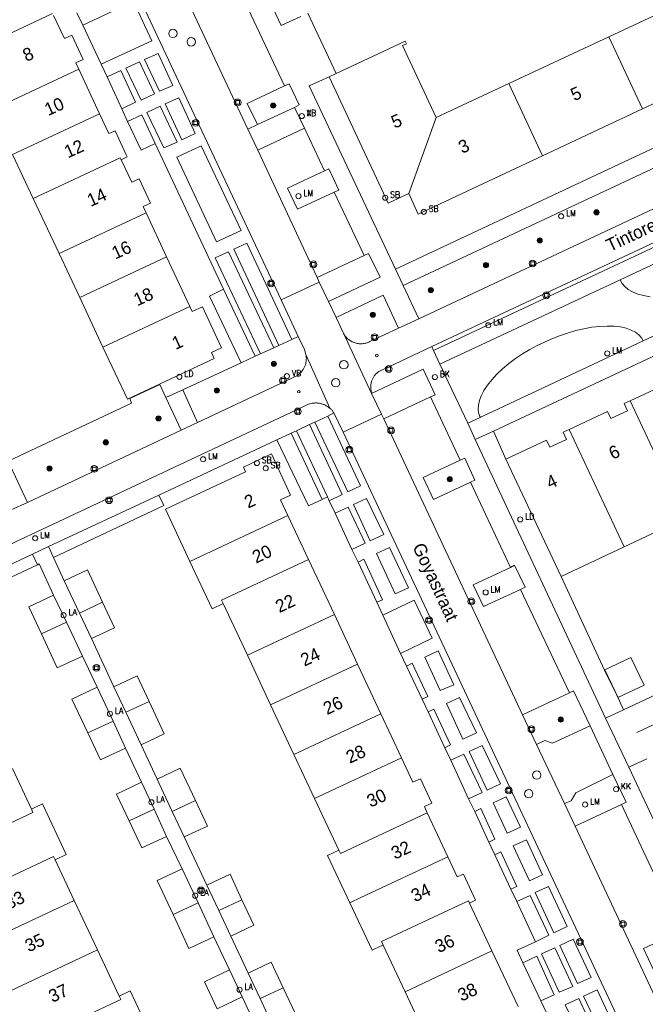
# Model space of a CAD drawing. Header units: metres. Extents: x 138165 to 154469, y 480134 to 494189.
# Tile 560 of 656: x 146647 to 146709, y 486836 to 486932. Entities that reach past the tile are written whole.
import ezdxf

# ---------------------------------------------------------------- set-up
doc = ezdxf.new("R2010")
doc.units = ezdxf.units.M
doc.header["$LTSCALE"] = 0.001
doc.header["$MEASUREMENT"] = 0
for name, color, linetype, lineweight in [('Level 5', 7, 'Continuous', 0), ('TOP-L-topo objecten punt', 7, 'Continuous', 0), ('TOP-L-topo objecten vlak', 7, 'Continuous', 0), ('TOP-L-verharding molgoot', 7, 'Continuous', 0), ('TOP-T-topo huisnummering naamgeving', 7, 'Continuous', 0)]:
    doc.layers.add(name, color=color, linetype=linetype, lineweight=lineweight)
doc.styles.add('Style-INTL_ISO', font='INTL_ISO.shx')
doc.styles.add('Style-STANDARD', font='STANDARD.shx')

# ---------------------------------------------------------------- blocks, each defined once
blk = doc.blocks.new('24')
at = {"layer": 'TOP-L-topo objecten punt', "color": 7, "linetype": 'Continuous', "lineweight": 0}
for radius in [0.025, 0.0182, 0.0115, 0.005]:
    blk.add_circle((0, 0), radius, dxfattribs=at)
blk = doc.blocks.new('40')
at = {"layer": 'TOP-L-topo objecten punt', "color": 7, "linetype": 'Continuous', "lineweight": 0}
blk.add_circle((0, 0), 0.025, dxfattribs=at)
at = {"layer": 'TOP-L-topo objecten punt', "color": 7, "linetype": 'Continuous', "lineweight": 0, "style": 'Style-STANDARD'}
blk.add_text('LA', height=0.06, dxfattribs=at).set_placement((0.0483, 0))
blk = doc.blocks.new('39')
at = {"layer": 'TOP-L-topo objecten punt', "color": 7, "linetype": 'Continuous', "lineweight": 0}
for p, q in [((0.0175, 0.0175), (-0.0175, 0.0175)), ((-0.0175, 0.0175), (-0.0175, -0.0175)), ((0.0175, 0.0175), (0.0175, -0.0175)), ((0.0175, -0.0175), (-0.0175, -0.0175))]:
    blk.add_line(p, q, dxfattribs=at)
blk.add_circle((0, 0), 0.0332, dxfattribs=at)
blk = doc.blocks.new('*U13')
at = {"layer": 'Level 5', "color": 7, "linetype": 'Continuous', "lineweight": 0}
blk.add_circle((0, 0), 0.0415, dxfattribs=at)
blk = doc.blocks.new('150')
at = {"layer": 'Level 5', "color": 7, "linetype": 'Continuous', "lineweight": 0}
blk.add_blockref('*U13', (0, 0), dxfattribs=at)
blk = doc.blocks.new('121')
at = {"layer": 'TOP-L-topo objecten punt', "color": 7, "linetype": 'Continuous', "lineweight": 0}
blk.add_circle((0, 0), 0.025, dxfattribs=at)
at = {"layer": 'TOP-L-topo objecten punt', "color": 7, "linetype": 'Continuous', "lineweight": 0, "style": 'Style-STANDARD'}
blk.add_text('LD', height=0.06, dxfattribs=at).set_placement((0.0483, 0))
blk = doc.blocks.new('72')
at = {"layer": 'TOP-L-topo objecten punt', "color": 7, "linetype": 'Continuous', "lineweight": 0}
blk.add_circle((0, 0), 0.025, dxfattribs=at)
at = {"layer": 'TOP-L-topo objecten punt', "color": 7, "linetype": 'Continuous', "lineweight": 0, "style": 'Style-STANDARD'}
blk.add_text('BK', height=0.06, dxfattribs=at).set_placement((0.0483, 0))
blk = doc.blocks.new('10')
at = {"layer": 'TOP-L-topo objecten punt', "linetype": 'Continuous', "lineweight": 0}
blk.add_circle((0, 0), 0.0125, dxfattribs=at)
blk = doc.blocks.new('16')
at = {"layer": 'TOP-L-topo objecten punt', "color": 7, "linetype": 'Continuous', "lineweight": 0}
blk.add_circle((0, 0), 0.025, dxfattribs=at)
at = {"layer": 'TOP-L-topo objecten punt', "color": 7, "linetype": 'Continuous', "lineweight": 0, "style": 'Style-STANDARD'}
blk.add_text('LM', height=0.06, dxfattribs=at).set_placement((0.0483, 0))
blk = doc.blocks.new('119')
at = {"layer": 'TOP-L-topo objecten punt', "color": 7, "linetype": 'Continuous', "lineweight": 0}
blk.add_circle((0, 0), 0.025, dxfattribs=at)
at = {"layer": 'TOP-L-topo objecten punt', "color": 7, "linetype": 'Continuous', "lineweight": 0, "style": 'Style-STANDARD'}
blk.add_text('KK', height=0.06, dxfattribs=at).set_placement((0.0483, 0))
blk = doc.blocks.new('14')
at = {"layer": 'TOP-L-topo objecten punt', "color": 7, "linetype": 'Continuous', "lineweight": 0}
blk.add_circle((0, 0), 0.025, dxfattribs=at)
at = {"layer": 'TOP-L-topo objecten punt', "color": 7, "linetype": 'Continuous', "lineweight": 0, "style": 'Style-STANDARD'}
blk.add_text('VB', height=0.06, dxfattribs=at).set_placement((0.0483, 0))
blk = doc.blocks.new('175')
at = {"layer": 'TOP-L-topo objecten punt', "color": 7, "linetype": 'Continuous', "lineweight": 0}
blk.add_circle((0, 0), 0.025, dxfattribs=at)
at = {"layer": 'TOP-L-topo objecten punt', "color": 7, "linetype": 'Continuous', "lineweight": 0, "style": 'Style-STANDARD'}
blk.add_text('SB', height=0.06, dxfattribs=at).set_placement((0.0483, 0))
blk = doc.blocks.new('11')
at = {"layer": 'TOP-L-topo objecten punt', "color": 7, "linetype": 'Continuous', "lineweight": 0}
blk.add_circle((0, 0), 0.025, dxfattribs=at)
at = {"layer": 'TOP-L-topo objecten punt', "color": 7, "linetype": 'Continuous', "lineweight": 0, "style": 'Style-STANDARD'}
blk.add_text('AB', height=0.06, dxfattribs=at).set_placement((0.0483, 0))

msp = doc.modelspace()

# ---------------------------------------------------------------- linework, layer by layer
at = {"layer": 'TOP-L-topo objecten vlak', "flags": 128}
for points in [[(146674.834, 486932.339), (146672.929, 486931.447), (146659.936, 486959.078)], [(146672.928, 486904.634), (146648.625, 486956.431)], [(146655.039, 486952.548), (146669.66, 486921.33)], [(146668.377, 486935.938), (146673.241, 486925.558)], [(146714.722, 486934.948), (146704.943, 486930.365)], [(146653.54, 486931.475), (146658.486, 486933.786), (146660.292, 486929.954), (146655.321, 486927.686)], [(146650.593, 486932.628), (146642.1, 486928.648), (146644.648, 486923.21)], [(146652.962, 486932.685), (146653.54, 486931.475)], [(146678.294, 486926.75), (146675.527, 486932.654)], [(146653.142, 486927.191), (146652.856, 486927.799), (146653.581, 486928.139), (146652.466, 486930.517), (146651.742, 486930.178), (146650.689, 486932.423)], [(146735.744, 486931.877), (146684.096, 486907.644)], [(146655.321, 486927.686), (146653.54, 486931.475)], [(146688.078, 486922.461), (146684.783, 486929.492), (146685.172, 486929.674), (146685.057, 486929.919), (146678.294, 486926.75)], [(146684.845, 486906.042), (146736.519, 486930.248)], [(146704.943, 486930.365), (146695.163, 486925.782)], [(146708.253, 486923.302), (146704.943, 486930.365)], [(146659.574, 486928.132), (146660.893, 486928.726), (146662.342, 486925.607), (146661.029, 486925.034), (146659.574, 486928.132)], [(146655.321, 486927.686), (146655.915, 486926.439)], [(146659.233, 486924.172), (146657.761, 486927.294), (146659.097, 486927.89), (146660.544, 486924.769), (146659.233, 486924.172)], [(146708.253, 486923.302), (146718.032, 486927.885)], [(146644.648, 486923.21), (146653.142, 486927.191)], [(146655.181, 486922.84), (146653.142, 486927.191)], [(146655.915, 486926.439), (146657.256, 486927.058), (146658.701, 486923.951), (146657.347, 486923.32)], [(146677.605, 486926.427), (146678.294, 486926.75)], [(146738.071, 486927.031), (146686.389, 486902.793)], [(146657.347, 486923.32), (146655.915, 486926.439)], [(146673.241, 486925.558), (146673.697, 486925.755), (146674.675, 486923.698), (146674.228, 486923.454)], [(146684.096, 486907.644), (146675.678, 486925.55), (146677.605, 486926.427)], [(146677.605, 486926.427), (146683.385, 486914.094), (146685.391, 486915.034)], [(146695.163, 486925.782), (146688.078, 486922.461)], [(146695.163, 486925.782), (146698.473, 486918.719)], [(146670.605, 486921.79), (146669.617, 486923.837), (146673.241, 486925.558)], [(146663.232, 486920.292), (146661.606, 486923.808), (146662.923, 486924.402), (146664.535, 486920.888), (146663.232, 486920.292)], [(146657.347, 486923.32), (146657.915, 486922.079)], [(146661.456, 486919.486), (146659.81, 486922.942), (146661.099, 486923.56), (146662.753, 486920.067), (146661.456, 486919.486)], [(146674.228, 486923.454), (146670.605, 486921.79)], [(146674.228, 486923.454), (146675.212, 486921.418)], [(146687.637, 486900.072), (146736.793, 486923.093)], [(146698.473, 486918.719), (146708.253, 486923.302)], [(146655.181, 486922.84), (146646.687, 486918.859)], [(146657.292, 486918.334), (146657.889, 486918.615), (146657.794, 486918.819), (146656.692, 486921.168), (146656.095, 486920.888), (146655.181, 486922.84)], [(146657.915, 486922.079), (146659.301, 486922.717), (146660.613, 486919.915)], [(146660.613, 486919.915), (146659.237, 486919.258), (146657.915, 486922.079)], [(146685.391, 486915.034), (146688.078, 486922.461)], [(146687.809, 486899.709), (146736.963, 486922.73)], [(146670.605, 486921.79), (146669.66, 486921.33)], [(146669.66, 486921.33), (146670.636, 486919.28)], [(146670.636, 486919.28), (146675.212, 486921.418)], [(146675.212, 486921.418), (146677.162, 486917.257)], [(146660.613, 486919.915), (146667.308, 486905.673)], [(146666.613, 486910.315), (146662.742, 486918.575), (146665.106, 486919.692), (146669.009, 486911.421), (146666.613, 486910.315)], [(146670.636, 486919.28), (146676.455, 486906.814)], [(146646.687, 486918.859), (146648.703, 486914.558)], [(146648.703, 486914.558), (146657.196, 486918.539), (146657.292, 486918.334)], [(146659.721, 486913.151), (146659.436, 486913.76), (146660.16, 486914.099), (146659.045, 486916.478), (146658.321, 486916.138), (146657.292, 486918.334)], [(146685.391, 486915.034), (146686.331, 486913.028), (146698.473, 486918.719)], [(146678.122, 486915.165), (146674.519, 486913.493), (146673.546, 486915.562), (146677.162, 486917.257)], [(146677.162, 486917.257), (146677.596, 486917.45), (146678.557, 486915.366), (146678.122, 486915.165)], [(146678.122, 486915.165), (146681.043, 486908.969)], [(146648.703, 486914.558), (146651.228, 486909.171)], [(146693.677, 486891.823), (146733.526, 486910.486), (146741.815, 486914.392)], [(146721.987, 486914.059), (146706.044, 486906.595)], [(146651.228, 486909.171), (146659.721, 486913.151)], [(146661.737, 486908.85), (146659.721, 486913.151)], [(146672.703, 486900.195), (146668.302, 486909.608), (146669.573, 486910.184), (146673.977, 486900.782)], [(146651.228, 486909.171), (146653.244, 486904.869)], [(146653.244, 486904.869), (146661.737, 486908.85)], [(146664.007, 486904.005), (146661.737, 486908.85)], [(146670.893, 486899.36), (146666.475, 486908.742), (146667.795, 486909.35), (146672.204, 486899.965)], [(146676.455, 486906.814), (146681.043, 486908.969)], [(146681.043, 486908.969), (146681.474, 486909.179), (146682.589, 486906.859), (146677.552, 486904.471)], [(146725.174, 486908.528), (146714.606, 486903.576), (146714.218, 486904.404), (146713.471, 486904.02), (146713.846, 486903.219), (146708.311, 486900.626)], [(146684.845, 486906.042), (146684.096, 486907.644)], [(146676.656, 486906.385), (146676.455, 486906.814)], [(146688.447, 486898.358), (146706.044, 486906.595)], [(146706.044, 486906.595), (146706.24, 486906.258), (146706.508, 486905.944), (146706.853, 486905.66), (146707.274, 486905.413), (146707.772, 486905.21), (146708.341, 486905.056), (146708.976, 486904.955)], [(146669.003, 486898.488), (146665.915, 486905.01), (146667.308, 486905.673)], [(146667.308, 486905.673), (146670.383, 486899.125)], [(146672.928, 486904.634), (146676.656, 486906.385)], [(146677.552, 486904.471), (146676.656, 486906.385)], [(146686.389, 486902.793), (146684.845, 486906.042)], [(146653.244, 486904.869), (146655.514, 486900.025)], [(146674.601, 486901.07), (146672.928, 486904.634)], [(146678.288, 486902.932), (146682.881, 486905.1), (146684.388, 486901.877)], [(146664.007, 486904.005), (146655.514, 486900.025)], [(146655.514, 486900.025), (146657.901, 486894.931), (146666.394, 486898.912), (146666.124, 486899.489), (146667.111, 486899.951), (146665.227, 486903.97), (146664.24, 486903.507), (146664.007, 486904.005)], [(146677.552, 486904.471), (146678.288, 486902.932)], [(146679.007, 486901.394), (146678.943, 486901.532), (146678.288, 486902.932)], [(146684.388, 486901.877), (146686.389, 486902.793)], [(146684.388, 486901.877), (146681.59, 486900.565), (146681.503, 486900.523), (146681.412, 486900.484), (146681.319, 486900.45), (146681.224, 486900.422), (146681.128, 486900.398), (146681.031, 486900.379), (146680.933, 486900.365), (146680.834, 486900.356), (146680.735, 486900.352), (146680.636, 486900.353), (146680.537, 486900.36), (146680.439, 486900.371), (146680.341, 486900.388), (146680.245, 486900.41), (146680.149, 486900.436), (146680.056, 486900.468), (146679.963, 486900.504), (146679.873, 486900.545), (146679.785, 486900.591), (146679.7, 486900.641), (146679.617, 486900.695), (146679.538, 486900.754), (146679.461, 486900.817), (146679.388, 486900.883), (146679.318, 486900.953), (146679.252, 486901.027), (146679.19, 486901.104), (146679.132, 486901.184), (146679.078, 486901.268), (146679.028, 486901.353), (146679.007, 486901.394)], [(146708.311, 486900.626), (146708.129, 486900.934), (146707.873, 486901.22), (146707.542, 486901.474), (146707.135, 486901.692), (146706.651, 486901.867), (146706.094, 486901.993), (146705.813, 486902.027), (146705.471, 486902.068), (146704.79, 486902.088), (146704.061, 486902.053), (146703.296, 486901.963), (146702.509, 486901.822), (146701.711, 486901.633), (146700.917, 486901.403), (146700.136, 486901.136), (146699.38, 486900.84), (146698.656, 486900.521), (146697.946, 486900.173), (146697.232, 486899.786), (146696.525, 486899.362), (146695.837, 486898.903), (146695.178, 486898.415), (146694.563, 486897.904), (146694.001, 486897.377), (146693.504, 486896.843), (146693.08, 486896.309), (146692.736, 486895.785), (146692.474, 486895.278), (146692.295, 486894.795), (146692.199, 486894.343), (146692.18, 486893.926), (146692.226, 486893.596), (146692.233, 486893.547), (146692.37, 486893.156)], [(146672.703, 486900.195), (146673.977, 486900.782)], [(146673.977, 486900.782), (146674.601, 486901.07)], [(146674.601, 486901.07), (146675.205, 486899.78), (146675.35, 486899.308)], [(146679.007, 486901.394), (146681.764, 486895.505)], [(146670.893, 486899.36), (146672.204, 486899.965)], [(146672.204, 486899.965), (146672.703, 486900.195)], [(146681.764, 486895.505), (146681.696, 486895.997), (146681.69, 486896.068), (146681.687, 486896.139), (146681.687, 486896.209), (146681.695, 486896.351), (146681.715, 486896.491), (146681.729, 486896.561), (146681.746, 486896.629), (146681.766, 486896.697), (146681.788, 486896.765), (146681.813, 486896.831), (146681.846, 486896.907), (146681.877, 486896.971), (146681.911, 486897.033), (146681.947, 486897.094), (146681.985, 486897.153), (146682.026, 486897.211), (146682.069, 486897.268), (146682.114, 486897.322), (146682.162, 486897.375), (146682.263, 486897.474), (146682.317, 486897.52), (146682.372, 486897.564), (146682.429, 486897.606), (146682.488, 486897.645), (146682.549, 486897.682), (146682.61, 486897.717), (146682.674, 486897.749), (146682.749, 486897.783), (146687.637, 486900.072)], [(146687.809, 486899.709), (146687.637, 486900.072)], [(146708.311, 486900.626), (146693.619, 486893.741), (146692.419, 486893.179), (146692.37, 486893.156)], [(146675.35, 486899.308), (146675.372, 486899.17), (146675.38, 486899.094), (146675.385, 486899.018), (146675.387, 486898.942), (146675.386, 486898.865), (146675.377, 486898.726), (146675.368, 486898.65), (146675.356, 486898.575), (146675.344, 486898.513), (146675.327, 486898.438), (146675.289, 486898.304), (146675.264, 486898.232), (146675.236, 486898.161), (146675.206, 486898.091), (146675.173, 486898.022), (146675.144, 486897.965), (146675.107, 486897.899), (146675.067, 486897.834), (146675.024, 486897.771), (146674.987, 486897.719), (146674.94, 486897.659), (146674.9, 486897.61), (146674.849, 486897.553), (146674.796, 486897.498), (146674.741, 486897.445), (146674.684, 486897.394), (146674.626, 486897.346), (146674.565, 486897.299), (146674.51, 486897.26), (146664.767, 486892.659)], [(146670.383, 486899.125), (146669.003, 486898.488)], [(146670.383, 486899.125), (146670.893, 486899.36)], [(146675.35, 486899.308), (146677.688, 486894.048)], [(146688.447, 486898.358), (146687.809, 486899.709)], [(146663.306, 486895.861), (146669.003, 486898.488)], [(146681.764, 486895.505), (146686.789, 486897.863), (146687.97, 486895.358), (146687.523, 486895.159)], [(146691.169, 486892.593), (146689.259, 486896.638), (146688.447, 486898.358)], [(146713.017, 486897.582), (146712.424, 486897.304), (146712.751, 486896.607), (146711.129, 486895.847), (146710.802, 486896.544), (146707.041, 486894.781)], [(146646.239, 486888.871), (146658.3, 486894.543), (146658.141, 486895.007), (146661.076, 486896.382), (146661.665, 486895.104)], [(146663.306, 486895.861), (146661.665, 486895.104)], [(146661.665, 486895.104), (146663.144, 486891.896)], [(146664.767, 486892.659), (146663.306, 486895.861)], [(146682.734, 486893.459), (146681.764, 486895.505)], [(146687.523, 486895.159), (146682.946, 486893.008)], [(146690.433, 486888.99), (146687.523, 486895.159)], [(146677.688, 486894.048), (146677.629, 486894.098), (146677.568, 486894.146), (146677.452, 486894.227), (146677.397, 486894.262), (146677.33, 486894.301), (146677.262, 486894.337), (146677.192, 486894.371), (146677.122, 486894.402), (146677.05, 486894.431), (146676.977, 486894.457), (146676.915, 486894.477), (146676.841, 486894.498), (146676.765, 486894.516), (146676.626, 486894.542), (146676.549, 486894.552), (146676.472, 486894.559), (146676.395, 486894.564), (146676.33, 486894.565), (146676.266, 486894.565), (146676.188, 486894.561), (146676.111, 486894.555), (146676.034, 486894.546), (146675.958, 486894.534), (146675.894, 486894.522), (146675.744, 486894.486), (146675.682, 486894.467), (146675.609, 486894.442), (146675.474, 486894.388), (146620.93, 486868.765)], [(146678.065, 486893.619), (146678.024, 486893.683), (146677.983, 486893.74), (146677.941, 486893.795), (146677.896, 486893.848), (146677.85, 486893.899), (146677.801, 486893.949), (146677.741, 486894.003), (146677.688, 486894.048)], [(146707.041, 486894.781), (146706.448, 486894.503), (146706.775, 486893.806), (146705.153, 486893.045), (146704.826, 486893.743), (146701.065, 486891.98)], [(146712.422, 486883.299), (146707.041, 486894.781)], [(146676.208, 486892.695), (146677.475, 486893.287)], [(146677.475, 486893.287), (146680.691, 486886.471), (146679.436, 486885.867), (146676.208, 486892.695)], [(146678.065, 486893.619), (146677.475, 486893.287)], [(146678.992, 486891.7), (146678.065, 486893.619)], [(146682.734, 486893.459), (146678.992, 486891.7)], [(146682.946, 486893.008), (146682.734, 486893.459)], [(146692.37, 486893.156), (146691.169, 486892.593)], [(146663.144, 486891.896), (146664.767, 486892.659)], [(146674.422, 486891.859), (146675.71, 486892.462)], [(146676.208, 486892.695), (146675.71, 486892.462)], [(146675.71, 486892.462), (146678.887, 486885.616), (146677.63, 486885.002)], [(146682.946, 486893.008), (146696.526, 486864.098)], [(146691.169, 486892.593), (146691.896, 486891)], [(146663.144, 486891.896), (146648.137, 486884.849)], [(146672.518, 486890.969), (146673.897, 486891.614)], [(146673.897, 486891.614), (146674.422, 486891.859)], [(146673.897, 486891.614), (146676.937, 486885.143)], [(146677.451, 486885.384), (146674.422, 486891.859)], [(146708.408, 486829.017), (146678.992, 486891.7)], [(146691.896, 486891), (146693.677, 486891.823)], [(146693.677, 486891.823), (146694.895, 486889.088)], [(146701.065, 486891.98), (146700.472, 486891.702), (146700.798, 486891.005), (146699.177, 486890.244), (146698.85, 486890.942), (146694.895, 486889.088)], [(146706.446, 486880.498), (146701.065, 486891.98)], [(146660.969, 486885.569), (146672.518, 486890.969)], [(146676.937, 486885.143), (146675.589, 486884.513), (146672.518, 486890.969)], [(146704.627, 486863.778), (146691.896, 486891)], [(146673.583, 486883.574), (146672.868, 486885.1), (146673.855, 486885.563), (146671.971, 486889.582), (146669.231, 486888.298), (146669.443, 486887.845), (146661.623, 486884.181), (146664.009, 486879.087)], [(146690.433, 486888.99), (146690.861, 486889.187), (146691.857, 486887.037), (146691.425, 486886.82)], [(146648.137, 486884.849), (146646.239, 486888.871)], [(146691.425, 486886.82), (146687.82, 486885.131), (146686.801, 486887.287), (146690.433, 486888.99)], [(146694.895, 486889.088), (146700.279, 486877.608)], [(146695.325, 486878.494), (146691.425, 486886.82)], [(146754.53, 486887.19), (146706.368, 486864.564)], [(146650.184, 486880.527), (146660.969, 486885.569)], [(146660.969, 486885.569), (146661.449, 486884.543), (146650.669, 486879.478)], [(146676.937, 486885.143), (146677.451, 486885.384)], [(146677.63, 486885.002), (146677.451, 486885.384)], [(146646.542, 486884.119), (146648.137, 486884.849)], [(146677.63, 486885.002), (146678.199, 486883.785)], [(146678.199, 486883.785), (146679.487, 486884.393), (146681.145, 486880.858), (146679.847, 486880.262)], [(146681.634, 486881.081), (146679.984, 486884.66), (146681.28, 486885.235), (146682.955, 486881.699), (146681.634, 486881.081)], [(146673.583, 486883.574), (146664.009, 486879.087)], [(146675.599, 486879.272), (146673.583, 486883.574)], [(146679.847, 486880.262), (146678.199, 486883.785)], [(146706.446, 486880.498), (146712.422, 486883.299)], [(146650.184, 486880.527), (146648.634, 486879.802)], [(146650.669, 486879.478), (146650.184, 486880.527)], [(146624.162, 486868.267), (146648.634, 486879.802)], [(146648.634, 486879.802), (146649.123, 486878.755)], [(146679.847, 486880.262), (146680.439, 486878.997)], [(146684.055, 486875.913), (146682.235, 486879.857), (146683.523, 486880.434), (146685.383, 486876.515), (146684.055, 486875.913)], [(146700.279, 486877.608), (146706.446, 486880.498)], [(146649.123, 486878.755), (146625.59, 486867.752), (146627.462, 486863.843)], [(146649.123, 486878.755), (146649.287, 486878.832), (146650.687, 486875.778)], [(146651.724, 486877.195), (146650.669, 486879.478)], [(146664.009, 486879.087), (146666.179, 486874.455), (146667.26, 486874.961)], [(146675.599, 486879.272), (146667.105, 486875.292), (146667.26, 486874.961)], [(146678.124, 486873.885), (146675.599, 486879.272)], [(146680.439, 486878.997), (146681.006, 486879.286), (146682.821, 486875.338), (146682.266, 486875.091)], [(146682.266, 486875.091), (146680.439, 486878.997)], [(146695.325, 486878.494), (146695.734, 486878.716), (146696.757, 486876.552), (146696.327, 486876.329)], [(146655.473, 486875.087), (146653.988, 486878.256), (146651.724, 486877.195)], [(146696.327, 486876.329), (146692.714, 486874.681), (146691.704, 486876.793), (146695.325, 486878.494)], [(146653.209, 486874.026), (146651.724, 486877.195)], [(146700.279, 486877.608), (146704.528, 486868.457), (146705.85, 486865.753), (146706.368, 486864.564)], [(146650.687, 486875.778), (146648.263, 486874.641), (146649.499, 486872.004)], [(146650.687, 486875.778), (146651.934, 486873.146)], [(146701.106, 486866.242), (146696.327, 486876.329)], [(146653.209, 486874.026), (146655.473, 486875.087)], [(146654.376, 486871.536), (146656.64, 486872.597), (146655.473, 486875.087)], [(146667.26, 486874.961), (146669.63, 486869.904)], [(146682.266, 486875.091), (146682.849, 486873.844)], [(146682.849, 486873.844), (146685.922, 486875.301), (146687.692, 486871.571), (146684.605, 486870.091)], [(146654.376, 486871.536), (146653.209, 486874.026)], [(146669.63, 486869.904), (146678.124, 486873.885)], [(146680.394, 486869.04), (146678.124, 486873.885)], [(146684.605, 486870.091), (146682.849, 486873.844)], [(146651.934, 486873.146), (146649.499, 486872.004)], [(146651.934, 486873.146), (146653.502, 486869.836)], [(146649.499, 486872.004), (146651.053, 486868.689), (146653.502, 486869.836)], [(146656.583, 486866.827), (146654.376, 486871.536)], [(146684.605, 486870.091), (146685.186, 486868.849)], [(146688.479, 486866.478), (146686.962, 486869.716), (146688.278, 486870.334), (146689.788, 486867.019), (146688.479, 486866.478)], [(146653.502, 486869.836), (146654.943, 486866.784)], [(146669.63, 486869.904), (146671.9, 486865.06)], [(146671.9, 486865.06), (146680.394, 486869.04)], [(146682.664, 486864.196), (146680.394, 486869.04)], [(146685.186, 486868.849), (146685.739, 486869.125), (146687.26, 486865.883), (146686.699, 486865.615)], [(146707.114, 486869.691), (146704.57, 486868.499), (146705.57, 486866.365), (146705.843, 486865.783), (146708.388, 486866.974), (146707.114, 486869.691)], [(146686.699, 486865.615), (146685.186, 486868.849)], [(146660.014, 486865.398), (146658.847, 486867.888), (146656.583, 486866.827)], [(146654.943, 486866.784), (146652.486, 486865.632), (146654.04, 486862.316)], [(146654.943, 486866.784), (146656.495, 486863.467)], [(146657.75, 486864.337), (146656.583, 486866.827)], [(146696.526, 486864.098), (146701.106, 486866.242)], [(146701.106, 486866.242), (146701.499, 486866.43), (146703.123, 486863.015)], [(146657.75, 486864.337), (146660.014, 486865.398)], [(146659.235, 486861.168), (146661.499, 486862.229), (146660.014, 486865.398)], [(146686.699, 486865.615), (146687.28, 486864.374)], [(146690.685, 486861.716), (146689.075, 486865.211), (146690.369, 486865.796), (146692.007, 486862.319), (146690.685, 486861.716)], [(146659.235, 486861.168), (146657.75, 486864.337)], [(146671.9, 486865.06), (146674.17, 486860.216)], [(146682.664, 486864.196), (146674.17, 486860.216)], [(146684.68, 486859.895), (146682.664, 486864.196)], [(146687.28, 486864.374), (146687.842, 486864.633), (146689.486, 486861.152), (146688.918, 486860.872)], [(146688.918, 486860.872), (146687.28, 486864.374)], [(146706.368, 486864.564), (146704.627, 486863.778)], [(146656.495, 486863.467), (146654.04, 486862.316)], [(146656.495, 486863.467), (146657.73, 486860.829)], [(146697.884, 486861.184), (146696.526, 486864.098)], [(146706.903, 486858.98), (146704.627, 486863.778)], [(146654.04, 486862.316), (146655.276, 486859.68), (146657.73, 486860.829)], [(146703.123, 486863.015), (146699.432, 486861.316), (146698.682, 486861.588), (146697.884, 486861.184)], [(146705.348, 486858.246), (146703.123, 486863.015)], [(146657.73, 486860.829), (146659.292, 486857.503)], [(146660.806, 486857.817), (146659.235, 486861.168)], [(146688.918, 486860.872), (146689.492, 486859.646)], [(146693.048, 486856.723), (146691.285, 486860.495), (146692.572, 486861.093), (146694.36, 486857.331), (146693.048, 486856.723)], [(146697.884, 486861.184), (146700.624, 486855.418)], [(146674.17, 486860.216), (146676.186, 486855.915)], [(146684.68, 486859.895), (146676.186, 486855.915)], [(146687.205, 486854.507), (146686.919, 486855.116), (146687.644, 486855.455), (146686.529, 486857.835), (146685.805, 486857.495), (146684.68, 486859.895)], [(146689.492, 486859.646), (146690.774, 486860.235), (146692.555, 486856.485), (146691.248, 486855.891)], [(146691.248, 486855.891), (146689.492, 486859.646)], [(146706.903, 486858.98), (146708.667, 486859.797)], [(146648.517, 486854.884), (146646.656, 486858.855)], [(146664.555, 486855.709), (146663.07, 486858.878), (146660.806, 486857.817)], [(146719.698, 486831.707), (146706.903, 486858.98)], [(146659.292, 486857.503), (146656.835, 486856.351), (146658.071, 486853.714)], [(146659.292, 486857.503), (146660.512, 486854.859)], [(146662.291, 486854.648), (146660.806, 486857.817)], [(146700.624, 486855.418), (146701.264, 486855.671), (146701.713, 486856.479), (146705.348, 486858.246)], [(146705.348, 486858.246), (146706.635, 486855.567), (146706.192, 486855.335)], [(146662.291, 486854.648), (146664.555, 486855.709)], [(146663.458, 486852.158), (146665.722, 486853.219), (146664.555, 486855.709)], [(146676.186, 486855.915), (146678.556, 486850.858)], [(146691.248, 486855.891), (146691.838, 486854.63)], [(146695.005, 486852.51), (146693.639, 486855.483), (146694.929, 486856.083), (146696.311, 486853.123), (146695.005, 486852.51)], [(146648.517, 486854.884), (146648.672, 486854.554), (146640.179, 486850.573)], [(146650.843, 486849.923), (146651.931, 486850.432), (146649.606, 486855.395), (146648.517, 486854.884)], [(146658.071, 486853.714), (146660.512, 486854.859)], [(146660.512, 486854.859), (146661.733, 486852.214)], [(146663.458, 486852.158), (146662.291, 486854.648)], [(146691.838, 486854.63), (146692.432, 486854.924), (146693.816, 486851.935), (146693.228, 486851.659)], [(146693.228, 486851.659), (146691.838, 486854.63)], [(146701.673, 486853.203), (146700.624, 486855.418)], [(146706.192, 486855.335), (146701.673, 486853.203)], [(146706.192, 486855.335), (146711.998, 486842.948)], [(146658.071, 486853.714), (146659.306, 486851.078), (146661.733, 486852.214)], [(146687.205, 486854.507), (146678.711, 486850.527), (146678.556, 486850.858)], [(146689.22, 486850.206), (146687.205, 486854.507)], [(146713.205, 486828.649), (146713.145, 486828.734), (146713.088, 486828.82), (146713.024, 486828.923), (146712.972, 486829.013), (146712.922, 486829.104), (146712.875, 486829.197), (146712.83, 486829.291), (146712.787, 486829.389), (146701.673, 486853.203)], [(146661.733, 486852.214), (146663.256, 486849.033)], [(146665.666, 486847.451), (146663.458, 486852.158)], [(146693.228, 486851.659), (146693.812, 486850.41)], [(146697.212, 486847.878), (146695.596, 486851.286), (146696.889, 486851.873), (146698.47, 486848.466), (146697.212, 486847.878)], [(146678.556, 486850.858), (146677.469, 486850.348), (146679.64, 486845.716)], [(146693.812, 486850.41), (146694.389, 486850.706), (146695.962, 486847.327), (146695.376, 486847.067)], [(146650.843, 486849.923), (146650.688, 486850.253), (146642.195, 486846.272)], [(146652.704, 486845.952), (146650.843, 486849.923)], [(146689.22, 486850.206), (146680.727, 486846.225), (146679.64, 486845.716)], [(146691.332, 486845.698), (146691.93, 486845.979), (146690.733, 486848.532), (146690.136, 486848.252), (146689.22, 486850.206)], [(146695.376, 486847.067), (146693.812, 486850.41)], [(146663.256, 486849.033), (146660.804, 486847.883), (146662.358, 486844.568)], [(146663.256, 486849.033), (146664.805, 486845.714)], [(146669.098, 486846.021), (146667.931, 486848.511), (146665.666, 486847.451)], [(146666.833, 486844.961), (146665.666, 486847.451)], [(146695.376, 486847.067), (146695.952, 486845.835)], [(146699.575, 486842.788), (146697.763, 486846.711), (146699.061, 486847.308), (146700.893, 486843.387), (146699.575, 486842.788)], [(146644.211, 486841.971), (146652.704, 486845.952)], [(146654.974, 486841.107), (146652.704, 486845.952)], [(146666.833, 486844.961), (146669.098, 486846.021)], [(146668, 486842.471), (146670.265, 486843.531), (146669.098, 486846.021)], [(146682.897, 486841.593), (146682.743, 486841.923), (146691.236, 486845.903), (146691.332, 486845.698)], [(146695.952, 486845.835), (146697.273, 486846.445), (146699.082, 486842.562), (146697.784, 486841.92)], [(146662.358, 486844.568), (146664.805, 486845.714)], [(146664.805, 486845.714), (146666.354, 486842.396)], [(146668, 486842.471), (146666.833, 486844.961)], [(146679.64, 486845.716), (146681.811, 486841.085), (146682.625, 486841.467), (146682.897, 486841.593)], [(146693.529, 486841.011), (146691.332, 486845.698)], [(146697.784, 486841.92), (146695.952, 486845.835)], [(146662.358, 486844.568), (146663.912, 486841.252), (146666.354, 486842.396)], [(146666.354, 486842.396), (146667.891, 486839.162)], [(146669.697, 486838.848), (146668, 486842.471)], [(146701.9, 486837.818), (146700.161, 486841.561), (146701.479, 486842.175), (146703.22, 486838.416), (146701.9, 486837.818)], [(146712.984, 486840.84), (146709.326, 486839.164), (146708.337, 486841.239), (146711.998, 486842.948)], [(146654.974, 486841.107), (146646.481, 486837.127)], [(146657.09, 486836.593), (146654.974, 486841.107)], [(146682.897, 486841.593), (146685.035, 486837.03)], [(146697.784, 486841.92), (146695.982, 486841.077), (146696.553, 486839.86)], [(146700.097, 486836.969), (146698.377, 486840.724), (146699.675, 486841.326), (146701.435, 486837.534), (146700.097, 486836.969)], [(146685.035, 486837.03), (146693.529, 486841.011)], [(146696.078, 486835.574), (146693.529, 486841.011)], [(146696.553, 486839.86), (146697.911, 486840.496), (146699.618, 486836.731), (146698.305, 486836.127)], [(146667.891, 486839.162), (146665.432, 486838.009), (146666.668, 486835.372)], [(146667.891, 486839.162), (146669.127, 486836.525)], [(146673.128, 486837.419), (146671.961, 486839.909), (146669.697, 486838.848)], [(146698.305, 486836.127), (146696.553, 486839.86)], [(146670.864, 486836.358), (146669.697, 486838.848)], [(146670.864, 486836.358), (146673.128, 486837.419)], [(146672.349, 486833.189), (146674.613, 486834.25), (146673.128, 486837.419)], [(146648.751, 486832.282), (146657.245, 486836.263), (146657.09, 486836.593)], [(146660.371, 486832.421), (146658.177, 486837.103), (146657.09, 486836.593)], [(146666.668, 486835.372), (146669.127, 486836.525)], [(146669.127, 486836.525), (146670.363, 486833.888)], [(146672.349, 486833.189), (146670.864, 486836.358)], [(146685.035, 486837.03), (146687.429, 486831.923)], [(146702.342, 486832.257), (146700.673, 486835.749), (146702.002, 486836.372), (146703.634, 486832.846), (146702.342, 486832.257)], [(146704.121, 486833.094), (146702.477, 486836.606), (146703.806, 486837.208), (146705.452, 486833.679), (146704.121, 486833.094)], [(146698.305, 486836.127), (146698.882, 486834.898)]]:
    msp.add_lwpolyline(points, dxfattribs=at)
at = {"layer": 'TOP-L-verharding molgoot', "flags": 128}
msp.add_lwpolyline([(146707.697, 486862.365), (146755.553, 486884.787)], dxfattribs=at)

# ---------------------------------------------------------------- block references
at = {"layer": 'TOP-L-topo objecten punt', "xscale": 10, "yscale": 10, "zscale": 10}
for name, p in [('150', (146662.352, 486930.688)), ('150', (146664.144, 486929.856)), ('39', (146668.672, 486923.941)), ('24', (146672.145, 486923.628)), ('11', (146674.948, 486922.605)), ('14', (146674.948, 486922.605)), ('39', (146664.573, 486921.946)), ('16', (146674.616, 486914.782)), ('175', (146683.104, 486914.628)), ('175', (146686.871, 486913.246)), ('16', (146700.289, 486912.815)), ('24', (146703.747, 486913.196)), ('24', (146698.194, 486910.453)), ('39', (146676.074, 486908.111)), ('39', (146697.495, 486908.2)), ('24', (146692.944, 486908.04)), ('39', (146671.944, 486906.251)), ('24', (146687.55, 486905.598)), ('39', (146698.845, 486905.085)), ('24', (146681.884, 486903.19)), ('16', (146693.17, 486902.164)), ('39', (146682.065, 486900.992)), ('16', (146704.793, 486899.408)), ('10', (146682.273, 486899.205)), ('24', (146672.224, 486898.39)), ('150', (146679.056, 486898.304)), ('39', (146683.44, 486897.887)), ('121', (146662.978, 486897.121)), ('39', (146673.109, 486896.777)), ('14', (146673.49, 486897.184)), ('150', (146678.256, 486896.544)), ('72', (146687.949, 486897.098)), ('24', (146666.65, 486895.796)), ('10', (146674.645, 486895.67)), ('39', (146674.555, 486893.737)), ('24', (146660.937, 486893.062)), ('39', (146683.669, 486891.891)), ('24', (146655.792, 486890.719)), ('39', (146679.588, 486889.996)), ('16', (146665.302, 486889.069)), ('175', (146670.556, 486888.691)), ('24', (146650.294, 486888.167)), ('39', (146654.664, 486888.132)), ('175', (146671.418, 486888.184)), ('24', (146689.403, 486887.109)), ('39', (146656.103, 486885.064)), ('121', (146696.296, 486883.191)), ('16', (146648.885, 486881.345)), ('16', (146692.914, 486876.052)), ('39', (146691.511, 486875.179)), ('40', (146651.669, 486873.822)), ('39', (146687.38, 486873.34)), ('39', (146654.875, 486868.682)), ('40', (146656.194, 486864.192)), ('24', (146700.248, 486863.629)), ('39', (146697.383, 486862.68)), ('150', (146697.904, 486858.208)), ('39', (146695.165, 486856.7)), ('150', (146697.12, 486856.384)), ('119', (146705.655, 486856.821)), ('40', (146660.247, 486855.543)), ('16', (146702.631, 486855.322)), ('40', (146664.531, 486846.417)), ('39', (146665.09, 486846.93)), ('39', (146706.331, 486843.648)), ('39', (146702.119, 486841.891)), ('40', (146668.862, 486837.225))]:
    msp.add_blockref(name, p, dxfattribs=at)

# ---------------------------------------------------------------- texts
at = {"layer": 'TOP-T-topo huisnummering naamgeving', "style": 'Style-INTL_ISO'}
for s, rotation, p in [('8', 24.3, (146648.029, 486927.89)), ('5', 25.1, (146701.582, 486924.041)), ('10', 24.3, (146650.154, 486922.594)), ('5', 23.2, (146684.015, 486921.37)), ('12', 24.3, (146652.088, 486918.467)), ('3', 25.1, (146690.621, 486918.904)), ('14', 24.3, (146654.314, 486913.717)), ('Tintorettopad', 25.1, (146705.055, 486909.317)), ('16', 24.3, (146656.722, 486908.579)), ('18', 24.3, (146658.864, 486904.007)), ('1', 24.3, (146662.61, 486899.743)), ('6', 25.1, (146705.323, 486889.006)), ('4', 25.1, (146699.198, 486886.135)), ('2', 25.1, (146669.701, 486884.232)), ('20', 25.1, (146670.472, 486878.858)), ('Goyastraat', 294.8, (146685.735, 486880.519)), ('22', 25.1, (146672.739, 486874.02)), ('24', 25.1, (146675.19, 486868.789)), ('26', 25.1, (146677.407, 486864.058)), ('28', 25.1, (146679.636, 486859.302)), ('30', 25.1, (146681.668, 486855.004)), ('32', 25.1, (146684.047, 486849.925)), ('33', 25.1, (146646.307, 486845.031)), ('34', 25.1, (146685.999, 486845.761)), ('35', 25.1, (146648.259, 486840.866)), ('36', 25.1, (146688.329, 486840.788)), ('37', 25.1, (146650.571, 486835.932)), ('38', 25.1, (146690.553, 486836.043))]:
    msp.add_text(s, height=1.25, rotation=rotation, dxfattribs=at).set_placement(p)

doc.saveas('drawing.dxf')
